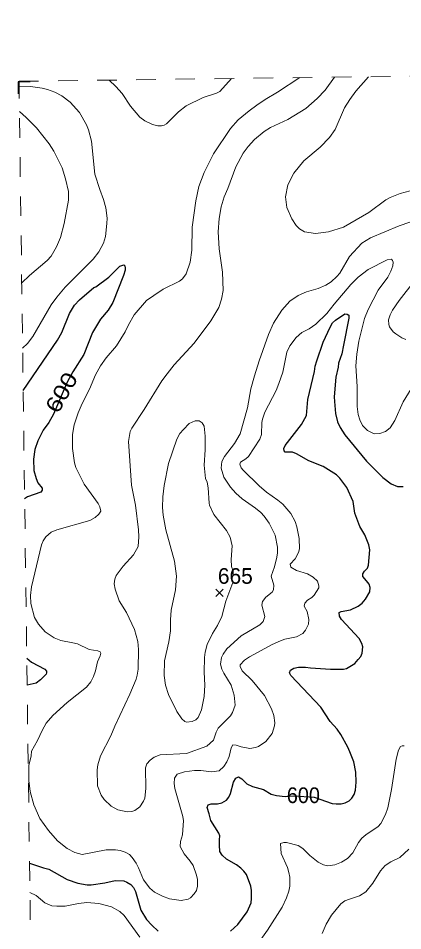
# Model space of a CAD drawing. Extents: x 294.2 to 320.3, y 7482.7 to 7510.7.
# Drawn here: x 294.248 to 296.214, y 7506.077 to 7510.744 of the extents above; entities that cross this region are included whole.
import ezdxf
from ezdxf.enums import TextEntityAlignment as Align

# ---------------------------------------------------------------- set-up
doc = ezdxf.new("R2010")
doc.units = 0
doc.header["$LTSCALE"] = 0.032
doc.linetypes.add('SHORT_DASHED', pattern=[2.7, 1.5, -1.2])
for name, color, linetype, lineweight in [('1', 7, 'Continuous', 25), ('2', 7, 'Continuous', 13), ('21', 7, 'Continuous', 25), ('22', 7, 'SHORT_DASHED', 13), ('63', 7, 'Continuous', 25)]:
    doc.layers.add(name, color=color, linetype=linetype, lineweight=lineweight)
doc.layers.add('61', color=7, linetype='Continuous')

msp = doc.modelspace()

# ---------------------------------------------------------------- linework, layer by layer
at = {"layer": '1'}
for points in [[(294.2727, 7508.8399), (294.4484, 7509.0967), (294.4713, 7509.1367), (294.5101, 7509.2337), (294.5351, 7509.2758), (294.5607, 7509.3029), (294.6342, 7509.3666), (294.6444, 7509.371), (294.7101, 7509.4189), (294.7664, 7509.4758), (294.7868, 7509.4828), (294.7926, 7509.4777), (294.795, 7509.4664), (294.7939, 7509.4547), (294.7855, 7509.4279), (294.7306, 7509.2893), (294.707, 7509.2517), (294.6681, 7509.2044), (294.6272, 7509.1361), (294.5832, 7509.0239), (294.5266, 7508.9355), (294.4982, 7508.8835), (294.4273, 7508.7183), (294.4037, 7508.6758), (294.3756, 7508.6368), (294.3482, 7508.5826), (294.3328, 7508.5385), (294.3252, 7508.4894), (294.3277, 7508.4306), (294.3387, 7508.3895), (294.348, 7508.3678), (294.3702, 7508.3412), (294.3707, 7508.331), (294.3623, 7508.3202), (294.2954, 7508.2957), (294.2802, 7508.2868)], [(295.891, 7507.6866), (295.8899, 7507.7043), (295.8993, 7507.7103), (295.9476, 7507.7178), (295.987, 7507.7377), (296.0064, 7507.7517), (296.0241, 7507.7726), (296.0457, 7507.8098), (296.0479, 7507.8334), (296.0429, 7507.849), (296.0285, 7507.8663), (296.0096, 7507.8894), (296.0102, 7507.9029), (296.0185, 7507.9168), (296.0335, 7507.9314), (296.0385, 7507.947), (296.0463, 7508.0255), (296.0407, 7508.0508), (296.0196, 7508.1019), (295.9941, 7508.144), (295.9696, 7508.2134), (295.9608, 7508.2716), (295.9291, 7508.3447), (295.8925, 7508.3925), (295.8759, 7508.4092), (295.8066, 7508.4522), (295.7334, 7508.4796), (295.6713, 7508.5162), (295.6508, 7508.5248), (295.6136, 7508.5253), (295.6081, 7508.5318), (295.6064, 7508.543), (295.613, 7508.5592), (295.6968, 7508.6662), (295.7212, 7508.7124), (295.7283, 7508.7942), (295.7632, 7508.9368), (295.7671, 7508.9653), (295.7754, 7508.9922), (295.807, 7509.0879), (295.8309, 7509.1385), (295.8452, 7509.1681), (295.8558, 7509.1853), (295.8702, 7509.2003), (295.9179, 7509.2321), (295.9295, 7509.231), (295.9379, 7509.2251), (295.939, 7509.2106), (295.9111, 7509.0719), (295.9022, 7509.0283), (295.8861, 7508.9794), (295.8844, 7508.959), (295.8717, 7508.9084), (295.8634, 7508.8084), (295.8652, 7508.7831), (295.8697, 7508.7218), (295.881, 7508.6792), (295.8943, 7508.6507), (295.9187, 7508.6136), (296.0285, 7508.4786), (296.0885, 7508.4183), (296.1129, 7508.3952), (296.1545, 7508.3635), (296.1883, 7508.349), (296.2166, 7508.349)], [(295.9991, 7507.4789), (296.0074, 7507.4967), (296.0096, 7507.5289), (296.0052, 7507.5467), (295.9913, 7507.572), (295.9016, 7507.6683), (295.891, 7507.6866)], [(295.3339, 7506.0745), (295.37, 7506.1089), (295.4181, 7506.1746), (295.4381, 7506.2198), (295.4414, 7506.2429), (295.4409, 7506.2838), (295.4364, 7506.3048), (295.4149, 7506.3643), (295.4021, 7506.3826), (295.386, 7506.3971), (295.3633, 7506.4138), (295.3122, 7506.4434), (295.2906, 7506.4643), (295.2779, 7506.4832), (295.2765, 7506.5147), (295.2773, 7506.5428), (295.278, 7506.5633), (295.2744, 7506.5769), (295.2325, 7506.6416), (295.2248, 7506.6748), (295.2133, 7506.7067), (295.2191, 7506.722), (295.2338, 7506.7259), (295.267, 7506.7265), (295.2893, 7506.7316), (295.3123, 7506.7456), (295.3245, 7506.7596), (295.3333, 7506.779), (295.3478, 7506.8366), (295.36, 7506.8581), (295.375, 7506.864), (295.3905, 7506.8538), (295.4166, 7506.828), (295.446, 7506.8145), (295.502, 7506.799), (295.5419, 7506.7759), (295.5685, 7506.7694), (295.6133, 7506.7634), (295.6565, 7506.7672), (295.7608, 7506.7603), (295.8531, 7506.7284), (295.873, 7506.7257), (295.8986, 7506.7257), (295.9197, 7506.7322), (295.9397, 7506.7419), (295.9541, 7506.7548), (295.9663, 7506.7736), (295.973, 7506.7967), (295.9768, 7506.8373), (295.9747, 7506.8882), (295.9636, 7506.9408), (295.9442, 7506.9918), (295.9336, 7507.0156), (295.8981, 7507.0801), (295.8781, 7507.1081), (295.8435, 7507.1466), (295.7952, 7507.2211), (295.6421, 7507.383), (295.6354, 7507.397), (295.6399, 7507.4104), (295.6565, 7507.4196), (295.6815, 7507.4244), (295.7175, 7507.4255), (295.743, 7507.4211), (295.845, 7507.4142), (295.9116, 7507.4152), (295.926, 7507.419), (295.9687, 7507.4443), (295.9868, 7507.4639), (295.9991, 7507.4789)], [(294.2911, 7507.4707), (294.3151, 7507.4508), (294.3842, 7507.4144), (294.3919, 7507.4051), (294.3927, 7507.3966), (294.3896, 7507.3888), (294.3609, 7507.3601), (294.3392, 7507.3438), (294.293, 7507.3325)], [(294.3052, 7506.4237), (294.3772, 7506.3993), (294.4038, 7506.3928), (294.4976, 7506.3396), (294.5525, 7506.3198), (294.5997, 7506.3118), (294.6208, 7506.3123), (294.6907, 7506.3231), (294.7429, 7506.3349), (294.7874, 7506.3317), (294.8034, 7506.3263), (294.8234, 7506.314), (294.8373, 7506.2978), (294.8473, 7506.2785), (294.875, 7506.1822), (294.9039, 7506.1354), (294.93, 7506.1052), (294.9638, 7506.0756)]]:
    msp.add_lwpolyline(points, dxfattribs=at)
at = {"layer": '2'}
for points in [[(295.3876, 7507.5846), (295.3148, 7507.5182), (295.2957, 7507.4921), (295.2868, 7507.4742), (295.2822, 7507.441), (295.2893, 7507.4142), (295.2995, 7507.3937), (295.3366, 7507.3337), (295.3525, 7507.2814), (295.357, 7507.2303), (295.3442, 7507.1926), (295.3327, 7507.1766), (295.2708, 7507.1128), (295.2593, 7507.0924), (295.2459, 7507.0515), (295.2121, 7507.0208), (295.1086, 7506.9838), (294.9739, 7506.9768), (294.9426, 7506.9646), (294.9228, 7506.95), (294.9056, 7506.9302), (294.8986, 7506.9098), (294.9007, 7506.8046), (294.8952, 7506.7561), (294.8888, 7506.7393), (294.8694, 7506.7112), (294.8436, 7506.6914), (294.8277, 7506.6869), (294.8047, 7506.6857), (294.7575, 7506.6952), (294.723, 7506.7137), (294.6872, 7506.7476), (294.6725, 7506.7706), (294.6534, 7506.8178), (294.6508, 7506.9008), (294.6547, 7506.9251), (294.6687, 7506.9723), (294.7217, 7507.0732), (294.7408, 7507.1243), (294.8181, 7507.2865), (294.85, 7507.3631), (294.8564, 7507.3848), (294.8602, 7507.4142), (294.8628, 7507.515), (294.859, 7507.5572), (294.843, 7507.6172), (294.8008, 7507.7046), (294.7645, 7507.764), (294.744, 7507.8241), (294.7383, 7507.8509), (294.7415, 7507.8751), (294.7485, 7507.8943), (294.7849, 7507.9415), (294.8373, 7508.0003), (294.8608, 7508.0424), (294.8647, 7508.0922), (294.8628, 7508.1267), (294.8468, 7508.2531), (294.8264, 7508.3566), (294.811, 7508.5787), (294.8207, 7508.6298), (294.8283, 7508.6477), (294.8922, 7508.7422), (294.9828, 7508.889), (295.009, 7508.9261), (295.0454, 7508.9708), (295.1476, 7509.0825), (295.2318, 7509.1961), (295.2523, 7509.23), (295.2727, 7509.2645), (295.2868, 7509.3066), (295.295, 7509.3513), (295.2925, 7509.4458), (295.2759, 7509.5646), (295.2708, 7509.6514), (295.2759, 7509.7191), (295.2861, 7509.7791), (295.3001, 7509.8302), (295.32, 7509.8736), (295.3608, 7509.9847), (295.3978, 7510.0536), (295.4228, 7510.0874), (295.4553, 7510.1238), (295.5058, 7510.1641), (295.5377, 7510.1845), (295.6271, 7510.2254), (295.7183, 7510.2828), (295.7771, 7510.3339), (295.8173, 7510.3767), (295.8644, 7510.4422)], [(294.6687, 7508.9669), (294.6974, 7509.0065), (294.7504, 7509.0678), (294.7951, 7509.1406), (294.8111, 7509.1764), (294.8404, 7509.2274), (294.9036, 7509.3008), (294.9413, 7509.3257), (294.9886, 7509.3576), (295.0728, 7509.3992), (295.0875, 7509.4119), (295.1073, 7509.4369), (295.1271, 7509.4969), (295.1361, 7509.5569), (295.1379, 7509.6756), (295.1558, 7509.8097), (295.1718, 7509.8825), (295.1986, 7509.9553), (295.2459, 7510.0511), (295.334, 7510.1807), (295.3729, 7510.2241), (295.4285, 7510.2707), (295.4681, 7510.2994), (295.5102, 7510.3288), (295.5734, 7510.3652), (295.6877, 7510.44)], [(294.7127, 7510.4275), (294.7472, 7510.3946), (294.7785, 7510.3588), (294.8225, 7510.2949), (294.8698, 7510.2375), (294.8954, 7510.2196), (294.9337, 7510.2005), (294.9618, 7510.194), (294.9797, 7510.1934), (294.9937, 7510.1966), (295.0052, 7510.2043), (295.0664, 7510.2656), (295.1073, 7510.2956), (295.1929, 7510.339), (295.2619, 7510.3601), (295.2785, 7510.369), (295.3389, 7510.4355)], [(296.039, 7510.4445), (295.975, 7510.3716), (295.9431, 7510.3282), (295.9169, 7510.2848), (295.8678, 7510.1749), (295.8403, 7510.1347), (295.7918, 7510.0842), (295.7087, 7510.0146), (295.6571, 7509.9515), (295.627, 7509.8915), (295.6143, 7509.8302), (295.6219, 7509.7765), (295.6475, 7509.7178), (295.6692, 7509.6833), (295.6858, 7509.6661), (295.7126, 7509.652), (295.7675, 7509.6437), (295.8352, 7509.6513), (295.9118, 7509.675), (296.0408, 7509.7503), (296.1276, 7509.8148), (296.1506, 7509.8276), (296.2004, 7509.848), (296.2515, 7509.8614)], [(294.2698, 7509.0569), (294.2952, 7509.0799), (294.322, 7509.1157), (294.4165, 7509.2785), (294.4452, 7509.3181), (294.4874, 7509.3679), (294.631, 7509.5109), (294.6598, 7509.5486), (294.6834, 7509.5939), (294.6942, 7509.6271), (294.7012, 7509.6948), (294.7025, 7509.7216), (294.6961, 7509.774), (294.684, 7509.8174), (294.6642, 7509.8672), (294.6399, 7509.9457), (294.6227, 7510.1149), (294.6068, 7510.1737), (294.5965, 7510.1992), (294.5614, 7510.2624), (294.5129, 7510.3154), (294.4701, 7510.3467), (294.4344, 7510.3658), (294.3967, 7510.3792), (294.3693, 7510.3863), (294.3105, 7510.3945), (294.2518, 7510.3959)], [(294.2536, 7510.2663), (294.2888, 7510.2362), (294.3412, 7510.1826), (294.405, 7510.1015), (294.4299, 7510.0638), (294.4714, 7509.9783), (294.4893, 7509.9221), (294.5046, 7509.8583), (294.504, 7509.8136), (294.4816, 7509.6948), (294.4631, 7509.622), (294.4439, 7509.5748), (294.4152, 7509.5275), (294.3954, 7509.5045), (294.3054, 7509.4279), (294.2653, 7509.391)], [(296.3, 7509.7177), (296.1966, 7509.6827), (296.0491, 7509.6214), (296.0044, 7509.5939), (295.9418, 7509.525), (295.892, 7509.4407), (295.878, 7509.4234), (295.8486, 7509.3966), (295.8212, 7509.3794), (295.7816, 7509.3621), (295.7228, 7509.3443), (295.6794, 7509.3264), (295.636, 7509.2976), (295.5958, 7509.2504), (295.5536, 7509.184), (295.5268, 7509.1266), (295.4802, 7508.9925), (295.4553, 7508.9159), (295.438, 7508.8482), (295.4196, 7508.7511), (295.3831, 7508.6183), (295.3544, 7508.5685), (295.3021, 7508.5021), (295.2893, 7508.4766), (295.2861, 7508.4434), (295.2988, 7508.3961), (295.3327, 7508.3463), (295.3608, 7508.315), (295.3934, 7508.2863), (295.4617, 7508.239), (295.4878, 7508.2167), (295.5057, 7508.1982), (295.5313, 7508.1611), (295.5613, 7508.0999), (295.5728, 7508.0386), (295.5741, 7508.0105), (295.5702, 7507.9875), (295.5587, 7507.939), (295.5415, 7507.8905), (295.5542, 7507.8445), (295.5536, 7507.8208), (295.5472, 7507.8093), (295.514, 7507.7832)], [(296.097, 7508.6196), (296.0682, 7508.619), (296.0338, 7508.6356), (296.0082, 7508.6605), (295.9948, 7508.6898), (295.9871, 7508.7167), (295.982, 7508.7575), (295.9807, 7508.8609), (295.9744, 7508.9657), (295.9789, 7509.0257), (295.9897, 7509.0921), (296.019, 7509.2083), (296.0369, 7509.2543), (296.0893, 7509.3538), (296.1372, 7509.4203), (296.1531, 7509.4496), (296.1633, 7509.4777), (296.1646, 7509.4956), (296.1621, 7509.5052), (296.1563, 7509.5109), (296.1353, 7509.509), (296.0376, 7509.4592), (295.9871, 7509.419), (295.9495, 7509.3813), (295.8639, 7509.2823), (295.8263, 7509.2338), (295.7694, 7509.1795), (295.7349, 7509.1553), (295.6973, 7509.1361), (295.6692, 7509.1112), (295.6373, 7509.0691), (295.6219, 7509.0359), (295.6009, 7508.9337), (295.5805, 7508.875), (295.567, 7508.8392), (295.5089, 7508.7294), (295.4962, 7508.6937), (295.4929, 7508.6771), (295.4911, 7508.6151), (295.4834, 7508.5915), (295.4253, 7508.5027), (295.4125, 7508.49), (295.3838, 7508.4728), (295.3806, 7508.4638), (295.3882, 7508.4447), (295.3984, 7508.4331), (295.4795, 7508.3527), (295.5172, 7508.3208), (295.5759, 7508.2799), (295.6009, 7508.2582), (295.6411, 7508.2103), (295.6635, 7508.1701), (295.6724, 7508.1433), (295.6852, 7508.0833), (295.6858, 7508.0309), (295.6807, 7508.0118), (295.6635, 7507.9799), (295.6379, 7507.9524), (295.6417, 7507.9358), (295.6705, 7507.9192), (295.7279, 7507.9026), (295.756, 7507.886), (295.7777, 7507.8643), (295.7854, 7507.8407), (295.7848, 7507.8317), (295.7618, 7507.7934), (295.7496, 7507.7819), (295.7279, 7507.7685), (295.7133, 7507.7526), (295.7107, 7507.7378), (295.726, 7507.7104), (295.7343, 7507.6696), (295.7317, 7507.6453), (295.7177, 7507.6146), (295.7036, 7507.598), (295.6705, 7507.5801), (295.6117, 7507.568), (295.5888, 7507.5597), (295.5466, 7507.5412), (295.431, 7507.4774), (295.4048, 7507.4607), (295.3831, 7507.4377), (295.3831, 7507.4282), (295.3927, 7507.4071), (295.4444, 7507.3573), (295.5064, 7507.2801), (295.5434, 7507.2124), (295.5549, 7507.1779), (295.5593, 7507.1409), (295.5581, 7507.1256), (295.5466, 7507.0853), (295.514, 7507.0445), (295.4763, 7507.0195), (295.4604, 7507.0138), (295.4317, 7507.0093)], [(296.2298, 7509.101), (296.2094, 7509.1093), (296.1787, 7509.1297), (296.1659, 7509.1406), (296.1461, 7509.1655), (296.1423, 7509.177), (296.141, 7509.2006), (296.1493, 7509.2262), (296.1627, 7509.2504), (296.1965, 7509.2995), (296.2745, 7509.4011)], [(294.525, 7508.6158), (294.5339, 7508.6643), (294.5538, 7508.7256), (294.5742, 7508.7741), (294.6112, 7508.8469), (294.6419, 7508.9197), (294.6687, 7508.9669)], [(296.2917, 7508.8878), (296.2572, 7508.8482), (296.2157, 7508.7818), (296.1736, 7508.686), (296.15, 7508.649), (296.1264, 7508.6298), (296.097, 7508.6196)], [(295.3148, 7506.9404), (295.2995, 7506.9168), (295.2753, 7506.8944), (295.2363, 7506.89), (295.1814, 7506.8969), (295.1495, 7506.8976), (295.0971, 7506.89), (295.0607, 7506.8778), (295.046, 7506.858), (295.0447, 7506.8306), (295.0486, 7506.8051), (295.0894, 7506.662), (295.092, 7506.6391), (295.0901, 7506.5931), (295.0869, 7506.5675), (295.0767, 7506.5331), (295.0761, 7506.5088), (295.0965, 7506.4698), (295.1271, 7506.4335), (295.1418, 7506.4105), (295.1591, 7506.362), (295.1642, 7506.339), (295.1648, 7506.3045), (295.1591, 7506.2828), (295.1469, 7506.2655), (295.1278, 7506.2464), (295.1163, 7506.2393), (295.0805, 7506.2323), (295.0205, 7506.2413), (294.9848, 7506.254), (294.9451, 7506.2745), (294.9209, 7506.2943), (294.8877, 7506.3377), (294.8628, 7506.399), (294.8506, 7506.4232), (294.8302, 7506.4519), (294.8168, 7506.4673), (294.7945, 7506.4794), (294.769, 7506.4871), (294.7447, 7506.4903), (294.6974, 7506.4916), (294.5749, 7506.4666), (294.5365, 7506.4781), (294.4982, 7506.4973), (294.449, 7506.5369), (294.4018, 7506.5893), (294.3571, 7506.6518), (294.3265, 7506.7207), (294.3082, 7506.7886), (294.3025, 7506.8457), (294.3016, 7506.9011), (294.3025, 7506.9226), (294.3139, 7506.9714), (294.3156, 7506.9952), (294.3464, 7507.0505), (294.3701, 7507.1019), (294.3903, 7507.1389), (294.4242, 7507.1786), (294.4969, 7507.2437), (294.5959, 7507.3228), (294.6182, 7507.3503), (294.6317, 7507.3771), (294.6419, 7507.4065), (294.6521, 7507.4525), (294.6669, 7507.4833), (294.6692, 7507.4975), (294.6665, 7507.5038), (294.6545, 7507.5091), (294.6098, 7507.5159), (294.5506, 7507.5444), (294.5263, 7507.5501), (294.465, 7507.5616), (294.4306, 7507.5757), (294.3858, 7507.6063), (294.3507, 7507.6453), (294.3309, 7507.6785), (294.3118, 7507.75), (294.3105, 7507.7921), (294.3156, 7507.8356), (294.3667, 7508.0514), (294.375, 7508.0718), (294.389, 7508.0909), (294.4159, 7508.1152), (294.4446, 7508.1279), (294.6132, 7508.1752), (294.6412, 7508.1905), (294.6604, 7508.2071), (294.6693, 7508.2231), (294.6642, 7508.2455), (294.6559, 7508.2614), (294.5844, 7508.3604), (294.5423, 7508.4459), (294.5352, 7508.4702), (294.525, 7508.543), (294.525, 7508.6158)], [(295.514, 7507.7832), (295.4968, 7507.7615), (295.4936, 7507.7423), (295.5095, 7507.6849), (295.5006, 7507.6587), (295.4834, 7507.6414), (295.3876, 7507.5846)], [(295.4317, 7507.0093), (295.387, 7507.0183), (295.3627, 7507.0266), (295.3455, 7507.0279), (295.3359, 7507.0119), (295.3257, 7506.9679), (295.3148, 7506.9404)], [(295.4636, 7505.9967), (295.523, 7506.0797), (295.5971, 7506.1972), (295.62, 7506.2457), (295.6309, 7506.2802), (295.636, 7506.3058), (295.636, 7506.3517), (295.6321, 7506.3747), (295.6245, 7506.4003), (295.5919, 7506.4718), (295.5887, 7506.5228), (295.6066, 7506.5286), (295.6194, 7506.5279), (295.6794, 7506.5126), (295.7024, 7506.4973), (295.7394, 7506.4615), (295.7822, 7506.4277), (295.8084, 7506.4149), (295.8314, 7506.4098), (295.8671, 7506.4137), (295.9016, 7506.4277), (295.9323, 7506.4475), (295.959, 7506.4749), (295.9878, 7506.528), (296.005, 7506.5509), (296.0255, 7506.5682), (296.088, 7506.6103), (296.1027, 7506.6256), (296.1257, 7506.671), (296.1378, 7506.7055), (296.157, 7506.7999), (296.1799, 7506.9545), (296.1927, 7507.0004), (296.2023, 7507.0189), (296.2119, 7507.0234), (296.2209, 7507.0234)], [(296.2457, 7506.4947), (296.1991, 7506.4526), (296.1532, 7506.4296), (296.1238, 7506.4104), (296.1002, 7506.3843), (296.0612, 7506.3198), (296.0248, 7506.2764), (295.9936, 7506.2553), (295.9425, 7506.238), (295.9175, 7506.2298), (295.8971, 7506.2144), (295.8505, 7506.1576), (295.8231, 7506.1104), (295.8026, 7506.0631)], [(294.3072, 7506.2727), (294.3392, 7506.2579), (294.3839, 7506.2196), (294.4191, 7506.2055), (294.4446, 7506.2023), (294.4867, 7506.2036), (294.5557, 7506.217), (294.5978, 7506.2214), (294.6591, 7506.2163), (294.7253, 7506.1988), (294.7664, 7506.1755), (294.79, 7506.1544), (294.8692, 7506.044)]]:
    msp.add_lwpolyline(points, dxfattribs=at)
msp.add_lwpolyline([(295.0926, 7508.6406), (295.0748, 7508.6196), (295.0582, 7508.5915), (295.0154, 7508.4664), (294.9943, 7508.354), (294.9873, 7508.2965), (294.986, 7508.2416), (294.9885, 7508.2033), (295.002, 7508.128), (295.0467, 7507.9671), (295.0569, 7507.8905), (295.0518, 7507.8215), (295.0294, 7507.7168), (295.0256, 7507.667), (295.0256, 7507.6108), (295.0173, 7507.5546), (294.9949, 7507.4576), (294.9937, 7507.3822), (295.0013, 7507.3337), (295.0166, 7507.2852), (295.0582, 7507.1984), (295.085, 7507.1607), (295.1003, 7507.1479), (295.1086, 7507.1447), (295.1367, 7507.1479), (295.1552, 7507.1562), (295.1673, 7507.1677), (295.1846, 7507.2073), (295.198, 7507.275), (295.2012, 7507.3324), (295.198, 7507.3988), (295.2005, 7507.4742), (295.2037, 7507.5023), (295.2133, 7507.5406), (295.2408, 7507.598), (295.2663, 7507.6376), (295.2893, 7507.6849), (295.3091, 7507.7628), (295.3446, 7507.8581), (295.3408, 7507.8804), (295.3476, 7507.8921), (295.3461, 7507.9159), (295.3384, 7507.9403), (295.3359, 7507.976), (295.341, 7508.045), (295.3308, 7508.0897), (295.3136, 7508.1241), (295.2478, 7508.2059), (295.2261, 7508.2544), (295.2248, 7508.2646), (295.2191, 7508.3425), (295.214, 7508.3706), (295.2056, 7508.3904), (295.1979, 7508.4582), (295.2039, 7508.5368), (295.2037, 7508.6068), (295.198, 7508.6579), (295.1878, 7508.6739), (295.1725, 7508.6841), (295.152, 7508.6847), (295.122, 7508.6713)], close=True, dxfattribs=at)
at = {"layer": '21'}
for p, q in [((295.2577, 7507.8242), (295.2952, 7507.7867)), ((295.2952, 7507.8242), (295.2577, 7507.7867))]:
    msp.add_line(p, q, dxfattribs=at)
at = {"layer": '22'}
msp.add_line((294.6234, 7482.7353), (294.2515, 7510.4214), dxfattribs=at)
msp.add_lwpolyline([(294.2515, 7510.4214), (307.9016, 7510.5978), (319.9762, 7510.7437)], dxfattribs=at)
at = {"layer": '63'}
msp.add_lwpolyline([(294.3091, 7510.4184), (294.2475, 7510.4184), (294.2475, 7510.3577)], dxfattribs=at)

# ---------------------------------------------------------------- texts
at = {"layer": '61', "width": 1.2}
msp.add_text('600', height=0.08, rotation=60.56, dxfattribs=at).set_placement((294.5037, 7508.8105), align=Align.CENTER)
at = {"layer": '61'}
msp.add_text('665', height=0.08, dxfattribs=at).set_placement((295.358, 7507.8516), align=Align.CENTER)
at = {"layer": '61', "width": 0.95}
msp.add_text('600', height=0.08, dxfattribs=at).set_placement((295.706, 7506.7303), align=Align.CENTER)

doc.saveas('drawing.dxf')
